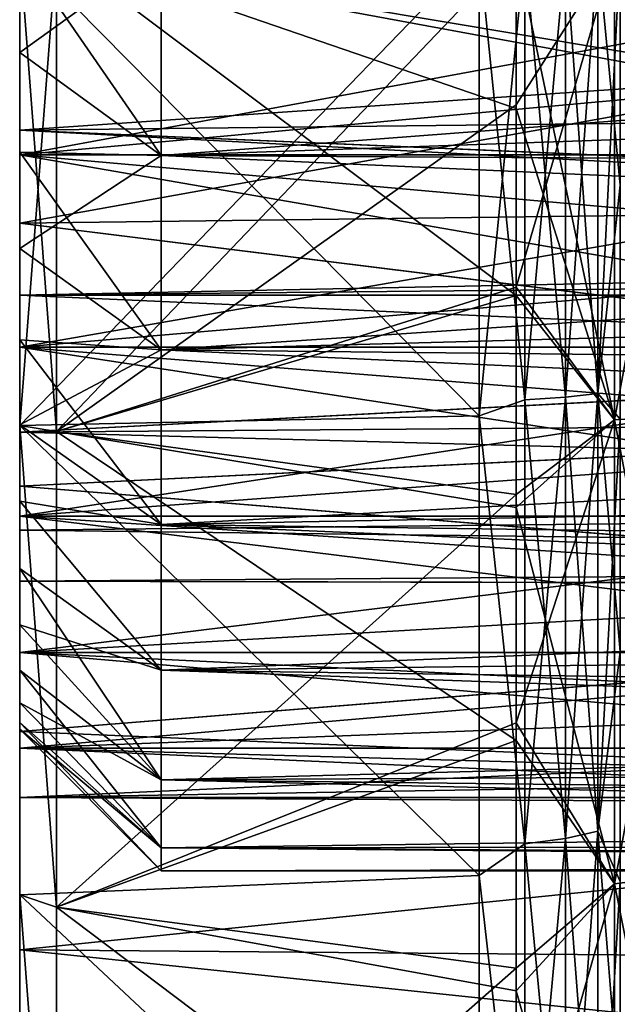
# Model space of a CAD drawing. Header units: metres. Extents: x -62 to 300, y -109 to 109.
# Tile 402 of 656: x -61.74 to -57.52, y 68.86 to 75.81. Entities that reach past the tile are written whole.
import ezdxf

# ---------------------------------------------------------------- set-up
doc = ezdxf.new("R2010")
doc.units = ezdxf.units.M
doc.layers.add('solid_500635', color=7, linetype='CONTINUOUS')

msp = doc.modelspace()

# ---------------------------------------------------------------- linework, layer by layer
at = {"layer": 'solid_500635'}
for points in [[(-53.914402, 75.573769, -1.188635), (-61.739399, 76.300003, -1.144705), (-53.914402, 76.300003, -1.144705)], [(-61.739399, 74.858437, -1.319825), (-61.739399, 76.300003, 3.305295), (-61.739399, 76.300003, -1.144705)], [(-53.914402, 75.573769, -1.188635), (-53.914402, 74.858124, -1.319781), (-61.739399, 76.300003, -1.144705)], [(-61.739399, 74.858437, -1.319825), (-61.739399, 76.300003, -1.144705), (-53.914402, 74.858124, -1.319781)], [(-61.739399, 74.858437, -13.019587), (-53.914402, 76.300003, -13.194705), (-61.739399, 76.300003, -13.194705)], [(-61.739399, 74.858437, -13.019587), (-53.914402, 75.573769, -13.150777), (-53.914402, 76.300003, -13.194705)], [(-61.739399, 74.375862, -17.466415), (-61.739399, 76.300003, -13.194705), (-61.739399, 76.300003, -17.644705)], [(-61.739399, 74.375862, -17.466415), (-61.739399, 74.858437, -13.019587), (-61.739399, 76.300003, -13.194705)], [(-61.739399, 74.375862, 3.127005), (-51.039402, 76.300003, 3.305295), (-61.739399, 76.300003, 3.305295)], [(-61.739399, 74.375862, 3.127005), (-61.739399, 76.300003, 3.305295), (-61.739399, 74.858437, -1.319825)], [(-51.039402, 74.510117, -17.490652), (-61.739399, 76.300003, -17.644705), (-51.039402, 76.300003, -17.644705)], [(-51.039402, 74.510117, -17.490652), (-61.739399, 74.375862, -17.466415), (-61.739399, 76.300003, -17.644705)], [(-51.039402, 74.508575, 3.150974), (-51.039402, 76.300003, 3.305295), (-61.739399, 74.375862, 3.127005)], [(-61.739399, 76.300003, -38.192493), (-61.478928, 76.300003, -39.669704), (-61.478928, 72.902824, -39.491669)], [(-61.739399, 76.300003, -38.192493), (-61.478928, 72.902824, -39.491669), (-61.739399, 72.945847, -38.010635)], [(-61.739399, 72.945847, 23.671227), (-61.478928, 72.902824, 25.152256), (-61.478928, 76.300003, 25.330294)], [(-61.739399, 72.945847, 23.671227), (-61.478928, 76.300003, 25.330294), (-61.739399, 76.300003, 23.853083)], [(-61.739399, 72.945847, -38.010635), (-58.491894, 73.014694, -37.442123), (-58.491894, 76.300003, -37.619869)], [(-61.739399, 76.300003, -38.192493), (-61.739399, 72.945847, -38.010635), (-58.491894, 76.300003, -37.619869)], [(-61.739399, 76.300003, 23.853083), (-58.491894, 76.300003, 23.28046), (-58.491894, 73.014694, 23.102713)], [(-61.739399, 72.945847, 23.671227), (-61.739399, 76.300003, 23.853083), (-58.491894, 73.014694, 23.102713)], [(-61.739399, 76.300003, -2.669705), (-43.239399, 76.300003, -2.669705), (-43.239399, 75.239151, -2.796602)], [(-61.739399, 75.031982, -2.852139), (-61.739399, 76.300003, -2.669705), (-43.239399, 75.239151, -2.796602)], [(-61.739399, 75.031982, -11.487272), (-43.239399, 75.239151, -11.542809), (-43.239399, 76.300003, -11.669705)], [(-61.739399, 76.300003, -11.669705), (-61.739399, 75.031982, -11.487272), (-43.239399, 76.300003, -11.669705)], [(-61.739399, 76.300003, -1.669706), (-61.739399, 76.300003, -2.669705), (-61.739399, 75.031982, -2.852139)], [(-61.739399, 75.581291, -1.716887), (-61.739399, 76.300003, -1.669706), (-61.739399, 75.031982, -2.852139)], [(-61.739399, 75.581291, -12.622523), (-61.739399, 75.031982, -11.487272), (-61.739399, 76.300003, -11.669705)], [(-61.739399, 75.581291, -12.622523), (-61.739399, 76.300003, -11.669705), (-61.739399, 76.300003, -12.669705)], [(-60.739399, 74.853615, -13.506737), (-61.739399, 75.581291, -12.622523), (-61.739399, 76.300003, -12.669705)], [(-60.739399, 76.300003, -13.669705), (-60.739399, 74.853615, -13.506737), (-61.739399, 76.300003, -12.669705)], [(-60.739399, 76.300003, -0.669705), (-61.739399, 76.300003, -1.669706), (-61.739399, 75.581291, -1.716887)], [(-60.739399, 74.853615, -0.832674), (-60.739399, 76.300003, -0.669705), (-61.739399, 75.581291, -1.716887)], [(-61.478928, 72.902824, 25.152256), (-58.231422, 75.211815, 24.739122), (-58.231422, 76.300003, 24.757671)], [(-61.478928, 76.300003, 25.330294), (-61.478928, 72.902824, 25.152256), (-58.231422, 76.300003, 24.757671)], [(-61.478928, 76.300003, -39.669704), (-58.231422, 75.183815, -39.077564), (-58.231422, 73.864304, -39.00404)], [(-61.478928, 72.902824, -39.491669), (-61.478928, 76.300003, -39.669704), (-58.231422, 73.864304, -39.00404)], [(-61.478928, 76.300003, -39.669704), (-58.231422, 76.300003, -39.097084), (-58.231422, 75.183815, -39.077564)], [(-41.739399, 76.300003, -0.669705), (-60.739399, 76.300003, -0.669705), (-60.739399, 74.853615, -0.832674)], [(-41.739399, 75.515602, -0.717233), (-41.739399, 76.300003, -0.669705), (-60.739399, 74.853615, -0.832674)], [(-41.739399, 75.515602, -13.622178), (-60.739399, 74.853615, -13.506737), (-60.739399, 76.300003, -13.669705)], [(-41.739399, 76.300003, -13.669705), (-41.739399, 75.515602, -13.622178), (-60.739399, 76.300003, -13.669705)], [(-58.16885, 76.300003, -37.518108), (-58.491894, 76.300003, -37.619869), (-58.491894, 73.014694, -37.442123)], [(-58.16885, 73.127731, -37.351856), (-58.16885, 76.300003, -37.518108), (-58.491894, 73.014694, -37.442123)], [(-58.16885, 73.127731, 23.012445), (-58.491894, 73.014694, 23.102713), (-58.491894, 76.300003, 23.28046)], [(-58.16885, 76.300003, 23.178698), (-58.16885, 73.127731, 23.012445), (-58.491894, 76.300003, 23.28046)], [(-57.535633, 76.300003, 24.53849), (-58.231422, 76.300003, 24.757671), (-58.231422, 75.211815, 24.739122)], [(-57.535633, 76.300003, 24.53849), (-58.231422, 75.211815, 24.739122), (-58.231422, 73.92247, 24.669025)], [(-57.535633, 72.985588, 24.36479), (-57.535633, 76.300003, 24.53849), (-58.231422, 73.92247, 24.669025)], [(-57.535633, 72.985588, -38.704201), (-58.231422, 75.183815, -39.077564), (-58.231422, 76.300003, -39.097084)], [(-57.535633, 72.985588, -38.704201), (-58.231422, 76.300003, -39.097084), (-57.535633, 76.300003, -38.877903)], [(-57.882275, 76.300003, -37.335697), (-58.16885, 76.300003, -37.518108), (-58.16885, 73.127731, -37.351856)], [(-57.882275, 73.146797, -37.170444), (-57.882275, 76.300003, -37.335697), (-58.16885, 73.127731, -37.351856)], [(-57.882275, 73.146797, 22.831034), (-58.16885, 73.127731, 23.012445), (-58.16885, 76.300003, 23.178698)], [(-57.882275, 76.300003, 22.996286), (-57.882275, 73.146797, 22.831034), (-58.16885, 76.300003, 23.178698)], [(-57.652737, 76.300003, -37.08527), (-57.882275, 76.300003, -37.335697), (-57.882275, 73.146797, -37.170444)], [(-57.652737, 73.172974, -36.921387), (-57.652737, 76.300003, -37.08527), (-57.882275, 73.146797, -37.170444)], [(-57.652737, 73.172974, 22.581978), (-57.882275, 73.146797, 22.831034), (-57.882275, 76.300003, 22.996286)], [(-57.652737, 76.300003, 22.745857), (-57.652737, 73.172974, 22.581978), (-57.882275, 76.300003, 22.996286)], [(-57.652737, 73.172974, -36.921387), (-57.496037, 74.643028, -36.737858), (-57.496037, 76.300003, -36.784248)], [(-57.652737, 73.172974, -36.921387), (-57.496037, 76.300003, -36.784248), (-57.652737, 76.300003, -37.08527)], [(-57.652737, 76.300003, 22.745857), (-57.496037, 76.300003, 22.444836), (-57.496037, 74.643028, 22.398447)], [(-57.652737, 76.300003, 22.745857), (-57.496037, 74.643028, 22.398447), (-57.652737, 73.172974, 22.581978)], [(-57.535633, 72.985588, 24.36479), (-56.918392, 76.300003, 24.145605), (-57.535633, 76.300003, 24.53849)], [(-57.535633, 72.985588, 24.36479), (-56.918392, 73.026657, 23.974056), (-56.918392, 76.300003, 24.145605)], [(-56.918392, 73.026657, -38.313465), (-57.535633, 76.300003, -38.877903), (-56.918392, 76.300003, -38.485016)], [(-57.535633, 72.985588, -38.704201), (-57.535633, 76.300003, -38.877903), (-56.918392, 73.026657, -38.313465)], [(-61.739399, 74.876358, -1.857245), (-61.739399, 75.581291, -1.716887), (-61.739399, 75.031982, -2.852139)], [(-61.739399, 75.581291, -12.622523), (-61.739399, 74.876358, -12.482166), (-61.739399, 75.031982, -11.487272)], [(-60.739399, 74.853615, -0.832674), (-61.739399, 75.581291, -1.716887), (-61.739399, 74.876358, -1.857245)], [(-60.739399, 74.853615, -13.506737), (-61.739399, 74.876358, -12.482166), (-61.739399, 75.581291, -12.622523)], [(-61.739399, 74.858437, -13.019587), (-53.914402, 74.858124, -13.019629), (-53.914402, 75.573769, -13.150777)], [(-41.739399, 74.744392, -0.858692), (-41.739399, 75.515602, -0.717233), (-60.739399, 74.853615, -0.832674)], [(-41.739399, 75.515602, -13.622178), (-41.739399, 74.744392, -13.48072), (-60.739399, 74.853615, -13.506737)], [(-61.739399, 75.031982, -2.852139), (-43.239399, 75.239151, -2.796602), (-43.239399, 74.238449, -3.169705)], [(-61.739399, 75.031982, -11.487272), (-43.339401, 74.238449, -11.169705), (-43.239399, 75.239151, -11.542809)], [(-61.478928, 72.902824, 25.152256), (-58.231422, 73.92247, 24.669025), (-58.231422, 75.211815, 24.739122)], [(-57.535633, 72.985588, -38.704201), (-58.231422, 73.864304, -39.00404), (-58.231422, 75.183815, -39.077564)], [(-61.739399, 75.031982, -2.852139), (-43.239399, 74.238449, -3.169705), (-43.339401, 74.238449, -3.169705)], [(-61.739399, 75.031982, -11.487272), (-61.739399, 73.867455, -10.955489), (-43.339401, 74.238449, -11.169705)], [(-61.739399, 75.031982, -2.852139), (-43.339401, 74.238449, -3.169705), (-43.339401, 74.050293, -3.272423)], [(-61.739399, 73.867455, -3.383921), (-61.739399, 75.031982, -2.852139), (-43.339401, 74.050293, -3.272423)], [(-61.739399, 74.876358, -1.857245), (-61.739399, 75.031982, -2.852139), (-61.739399, 73.867455, -3.383921)], [(-61.739399, 74.195496, -12.251058), (-61.739399, 73.867455, -10.955489), (-61.739399, 75.031982, -11.487272)], [(-61.739399, 74.876358, -12.482166), (-61.739399, 74.195496, -12.251058), (-61.739399, 75.031982, -11.487272)], [(-61.739399, 74.195496, -2.088353), (-61.739399, 74.876358, -1.857245), (-61.739399, 73.867455, -3.383921)], [(-60.739399, 74.853615, -0.832674), (-61.739399, 74.876358, -1.857245), (-61.739399, 74.195496, -2.088353)], [(-60.739399, 73.479759, -13.026003), (-61.739399, 74.195496, -12.251058), (-61.739399, 74.876358, -12.482166)], [(-60.739399, 74.853615, -13.506737), (-60.739399, 73.479759, -13.026003), (-61.739399, 74.876358, -12.482166)], [(-61.739399, 74.858437, -13.019587), (-61.739399, 73.499619, -12.504282), (-53.914402, 74.858124, -13.019629)], [(-61.739399, 74.858437, -1.319825), (-53.914402, 74.163506, -1.536233), (-53.914402, 73.500046, -1.834833)], [(-61.739399, 73.499619, -1.835129), (-61.739399, 74.858437, -1.319825), (-53.914402, 73.500046, -1.834833)], [(-61.739399, 74.858437, -1.319825), (-53.914402, 74.858124, -1.319781), (-53.914402, 74.163506, -1.536233)], [(-61.739399, 74.375862, 3.127005), (-61.739399, 74.858437, -1.319825), (-61.739399, 73.499619, -1.835129)], [(-61.739399, 74.375862, -17.466415), (-61.739399, 73.499619, -12.504282), (-61.739399, 74.858437, -13.019587)], [(-61.739399, 73.499619, -12.504282), (-53.914402, 74.163506, -12.803179), (-53.914402, 74.858124, -13.019629)], [(-60.739399, 73.479759, -1.313408), (-60.739399, 74.853615, -0.832674), (-61.739399, 74.195496, -2.088353)], [(-41.739399, 74.744392, -0.858692), (-60.739399, 74.853615, -0.832674), (-60.739399, 73.479759, -1.313408)], [(-41.739399, 73.995415, -13.247371), (-60.739399, 73.479759, -13.026003), (-60.739399, 74.853615, -13.506737)], [(-41.739399, 74.744392, -13.48072), (-41.739399, 73.995415, -13.247371), (-60.739399, 74.853615, -13.506737)], [(-41.739399, 73.995415, -1.092041), (-41.739399, 74.744392, -0.858692), (-60.739399, 73.479759, -1.313408)], [(-57.652737, 73.172974, 22.581978), (-57.496037, 74.643028, 22.398447), (-57.496037, 72.991203, 22.259413)], [(-57.652737, 73.172974, -36.921387), (-57.496037, 72.991203, -36.598824), (-57.496037, 74.643028, -36.737858)], [(-51.039402, 74.510117, -17.490652), (-51.039402, 73.047134, -17.126839), (-61.739399, 74.375862, -17.466415)], [(-51.039402, 73.045326, 2.786836), (-51.039402, 74.508575, 3.150974), (-61.739399, 74.375862, 3.127005)], [(-61.739399, 74.375862, 3.127005), (-61.739399, 73.499619, -1.835129), (-61.739399, 72.516464, 2.59799)], [(-61.739399, 72.516464, -16.937401), (-61.739399, 73.499619, -12.504282), (-61.739399, 74.375862, -17.466415)], [(-51.039402, 73.047134, -17.126839), (-61.739399, 72.516464, -16.937401), (-61.739399, 74.375862, -17.466415)], [(-51.039402, 73.045326, 2.786836), (-61.739399, 74.375862, 3.127005), (-61.739399, 72.516464, 2.59799)], [(-61.739399, 73.867455, -10.955489), (-43.339401, 74.050293, -11.066988), (-43.339401, 74.238449, -11.169705)], [(-61.739399, 73.550346, -2.406399), (-61.739399, 74.195496, -2.088353), (-61.739399, 73.867455, -3.383921)], [(-61.739399, 74.195496, -12.251058), (-61.739399, 73.550346, -11.933011), (-61.739399, 73.867455, -10.955489)], [(-60.739399, 73.479759, -1.313408), (-61.739399, 74.195496, -2.088353), (-61.739399, 73.550346, -2.406399)], [(-60.739399, 73.479759, -13.026003), (-61.739399, 73.550346, -11.933011), (-61.739399, 74.195496, -12.251058)], [(-61.739399, 73.499619, -12.504282), (-53.914402, 73.500046, -12.504578), (-53.914402, 74.163506, -12.803179)], [(-61.739399, 73.867455, -10.955489), (-43.339401, 73.866676, -10.955063), (-43.339401, 74.050293, -11.066988)], [(-61.739399, 73.867455, -3.383921), (-43.339401, 74.050293, -3.272423), (-43.339401, 73.866676, -3.384348)], [(-41.739399, 73.279526, -1.414131), (-41.739399, 73.995415, -1.092041), (-60.739399, 73.479759, -1.313408)], [(-41.739399, 73.995415, -13.247371), (-41.739399, 73.279526, -12.925281), (-60.739399, 73.479759, -13.026003)], [(-61.739399, 73.867455, -3.383921), (-43.339401, 73.866676, -3.384348), (-43.239399, 73.043175, -4.064468)], [(-61.739399, 72.898956, -4.223043), (-61.739399, 73.867455, -3.383921), (-43.239399, 73.043175, -4.064468)], [(-61.739399, 73.867455, -10.955489), (-61.739399, 72.898956, -10.116368), (-43.339401, 73.866676, -10.955063)], [(-61.739399, 73.550346, -2.406399), (-61.739399, 73.867455, -3.383921), (-61.739399, 72.898956, -4.223043)], [(-61.739399, 72.951691, -11.533054), (-61.739399, 72.898956, -10.116368), (-61.739399, 73.867455, -10.955489)], [(-61.739399, 73.550346, -11.933011), (-61.739399, 72.951691, -11.533054), (-61.739399, 73.867455, -10.955489)], [(-61.739399, 72.898956, -10.116368), (-43.239399, 73.043175, -10.274942), (-43.239399, 73.866676, -10.955063)], [(-61.739399, 72.898956, -10.116368), (-43.239399, 73.866676, -10.955063), (-43.339401, 73.866676, -10.955063)], [(-61.478928, 72.902824, 25.152256), (-58.231422, 72.45742, 24.525593), (-58.231422, 73.92247, 24.669025)], [(-61.478928, 72.902824, -39.491669), (-58.231422, 73.864304, -39.00404), (-58.231422, 72.366951, -38.853905)], [(-57.535633, 72.985588, 24.36479), (-58.231422, 73.92247, 24.669025), (-58.231422, 72.45742, 24.525593)], [(-57.535633, 72.985588, -38.704201), (-58.231422, 72.366951, -38.853905), (-58.231422, 73.864304, -39.00404)], [(-61.739399, 72.951691, -2.806356), (-61.739399, 73.550346, -2.406399), (-61.739399, 72.898956, -4.223043)], [(-60.739399, 73.479759, -1.313408), (-61.739399, 73.550346, -2.406399), (-61.739399, 72.951691, -2.806356)], [(-60.739399, 72.247314, -12.25161), (-61.739399, 72.951691, -11.533054), (-61.739399, 73.550346, -11.933011)], [(-60.739399, 73.479759, -13.026003), (-60.739399, 72.247314, -12.25161), (-61.739399, 73.550346, -11.933011)], [(-61.739399, 72.305069, -11.679775), (-53.914402, 72.877411, -12.128183), (-53.914402, 73.500046, -12.504578)], [(-61.739399, 73.499619, -12.504282), (-61.739399, 72.305069, -11.679775), (-53.914402, 73.500046, -12.504578)], [(-61.739399, 73.499619, -1.835129), (-53.914402, 73.500046, -1.834833), (-53.914402, 72.877411, -2.211228)], [(-61.739399, 73.499619, -1.835129), (-53.914402, 72.877411, -2.211228), (-53.914402, 72.304688, -2.659928)], [(-61.739399, 72.305069, -2.659635), (-61.739399, 73.499619, -1.835129), (-53.914402, 72.304688, -2.659928)], [(-61.739399, 72.516464, 2.59799), (-61.739399, 73.499619, -1.835129), (-61.739399, 72.305069, -2.659635)], [(-61.739399, 72.516464, -16.937401), (-61.739399, 72.305069, -11.679775), (-61.739399, 73.499619, -12.504282)], [(-60.739399, 72.247314, -2.087801), (-60.739399, 73.479759, -1.313408), (-61.739399, 72.951691, -2.806356)], [(-41.739399, 73.279526, -1.414131), (-60.739399, 73.479759, -1.313408), (-60.739399, 72.247314, -2.087801)], [(-41.739399, 72.607285, -12.518865), (-60.739399, 72.247314, -12.25161), (-60.739399, 73.479759, -13.026003)], [(-41.739399, 73.279526, -12.925281), (-41.739399, 72.607285, -12.518865), (-60.739399, 73.479759, -13.026003)], [(-41.739399, 72.607285, -1.820546), (-41.739399, 73.279526, -1.414131), (-60.739399, 72.247314, -2.087801)], [(-57.652737, 73.172974, -36.921387), (-57.882275, 73.146797, -37.170444), (-57.882275, 70.028137, -36.676498)], [(-57.652737, 70.080208, -36.431541), (-57.652737, 73.172974, -36.921387), (-57.882275, 70.028137, -36.676498)], [(-57.652737, 73.172974, 22.581978), (-57.652737, 70.080208, 22.092131), (-57.882275, 73.146797, 22.831034)], [(-57.652737, 73.172974, 22.581978), (-57.496037, 72.991203, 22.259413), (-57.496037, 71.349907, 22.028202)], [(-57.652737, 73.172974, 22.581978), (-57.496037, 71.349907, 22.028202), (-57.652737, 70.080208, 22.092131)], [(-57.652737, 70.080208, -36.431541), (-57.496037, 72.991203, -36.598824), (-57.652737, 73.172974, -36.921387)], [(-58.16885, 69.990211, -36.854923), (-58.16885, 73.127731, -37.351856), (-58.491894, 73.014694, -37.442123)], [(-58.16885, 73.127731, 23.012445), (-58.16885, 69.990211, 22.515512), (-58.491894, 73.014694, 23.102713)], [(-57.882275, 73.146797, -37.170444), (-58.16885, 73.127731, -37.351856), (-58.16885, 69.990211, -36.854923)], [(-57.882275, 70.028137, -36.676498), (-57.882275, 73.146797, -37.170444), (-58.16885, 69.990211, -36.854923)], [(-57.882275, 73.146797, 22.831034), (-57.882275, 70.028137, 22.337086), (-58.16885, 73.127731, 23.012445)], [(-57.882275, 70.028137, 22.337086), (-58.16885, 69.990211, 22.515512), (-58.16885, 73.127731, 23.012445)], [(-57.652737, 70.080208, 22.092131), (-57.882275, 70.028137, 22.337086), (-57.882275, 73.146797, 22.831034)], [(-51.039402, 73.047134, -17.126839), (-51.039402, 71.643333, -16.552727), (-61.739399, 72.516464, -16.937401)], [(-51.039402, 71.641914, 2.21261), (-51.039402, 73.045326, 2.786836), (-61.739399, 72.516464, 2.59799)], [(-61.739399, 72.898956, -4.223043), (-43.239399, 73.043175, -4.064468), (-43.239399, 72.402885, -4.919705)], [(-61.739399, 72.898956, -10.116368), (-43.239399, 72.402885, -9.419705), (-43.239399, 73.043175, -10.274942)], [(-57.535633, 72.985588, -38.704201), (-56.918392, 73.026657, -38.313465), (-56.918392, 69.789185, -37.800701)], [(-57.535633, 69.707497, 23.845591), (-56.918392, 69.789185, 23.46129), (-56.918392, 73.026657, 23.974056)], [(-57.535633, 72.985588, 24.36479), (-57.535633, 69.707497, 23.845591), (-56.918392, 73.026657, 23.974056)], [(-61.739399, 72.945847, -38.010635), (-58.491894, 69.768311, -36.911083), (-58.491894, 73.014694, -37.442123)], [(-61.739399, 72.945847, 23.671227), (-58.491894, 73.014694, 23.102713), (-58.491894, 69.768303, 22.571672)], [(-58.16885, 69.990211, -36.854923), (-58.491894, 73.014694, -37.442123), (-58.491894, 69.768311, -36.911083)], [(-58.16885, 69.990211, 22.515512), (-58.491894, 69.768303, 22.571672), (-58.491894, 73.014694, 23.102713)], [(-57.535633, 72.985588, 24.36479), (-58.231422, 72.45742, 24.525593), (-58.231422, 70.845177, 24.28824)], [(-57.535633, 72.985588, 24.36479), (-58.231422, 70.845177, 24.28824), (-57.535633, 69.707497, 23.845591)], [(-57.535633, 69.707497, -38.185001), (-58.231422, 72.366951, -38.853905), (-57.535633, 72.985588, -38.704201)], [(-57.652737, 70.080208, -36.431541), (-57.496037, 71.349915, -36.367615), (-57.496037, 72.991203, -36.598824)], [(-57.535633, 69.707497, -38.185001), (-57.535633, 72.985588, -38.704201), (-56.918392, 69.789185, -37.800701)], [(-61.739399, 72.410675, -3.280931), (-61.739399, 72.951691, -2.806356), (-61.739399, 72.898956, -4.223043)], [(-61.739399, 72.951691, -11.533054), (-61.739399, 72.410675, -11.058479), (-61.739399, 72.898956, -10.116368)], [(-60.739399, 72.247314, -2.087801), (-61.739399, 72.951691, -2.806356), (-61.739399, 72.410675, -3.280931)], [(-60.739399, 72.247314, -12.25161), (-61.739399, 72.410675, -11.058479), (-61.739399, 72.951691, -11.533054)], [(-61.739399, 72.945847, -38.010635), (-61.478928, 72.902824, -39.491669), (-61.478928, 69.54287, -38.959503)], [(-61.739399, 72.945847, -38.010635), (-61.478928, 69.54287, -38.959503), (-61.739399, 69.63102, -37.467197)], [(-61.739399, 72.945847, 23.671227), (-61.478928, 69.54287, 24.620092), (-61.478928, 72.902824, 25.152256)], [(-61.739399, 69.63102, 23.127787), (-61.478928, 69.54287, 24.620092), (-61.739399, 72.945847, 23.671227)], [(-61.739399, 72.945847, -38.010635), (-61.739399, 69.63102, -37.467197), (-58.491894, 69.768311, -36.911083)], [(-61.739399, 69.63102, 23.127787), (-61.739399, 72.945847, 23.671227), (-58.491894, 69.768303, 22.571672)], [(-61.739399, 72.206703, -5.30046), (-61.739399, 72.898956, -4.223043), (-43.239399, 72.402885, -4.919705)], [(-61.739399, 72.898956, -10.116368), (-61.739399, 72.206703, -9.038951), (-43.239399, 72.402885, -9.419705)], [(-61.739399, 72.410675, -3.280931), (-61.739399, 72.898956, -4.223043), (-61.739399, 72.206703, -5.30046)], [(-61.739399, 72.410675, -11.058479), (-61.739399, 72.206703, -9.038951), (-61.739399, 72.898956, -10.116368)], [(-61.478928, 72.902824, 25.152256), (-61.478928, 69.54287, 24.620092), (-58.231422, 72.45742, 24.525593)], [(-61.478928, 72.902824, -39.491669), (-58.231422, 72.366951, -38.853905), (-58.231422, 70.720459, -38.60577)], [(-61.478928, 69.54287, -38.959503), (-61.478928, 72.902824, -39.491669), (-58.231422, 70.720459, -38.60577)], [(-61.739399, 72.305069, -11.679775), (-53.914402, 72.304688, -11.679482), (-53.914402, 72.877411, -12.128183)], [(-41.739399, 71.989586, -2.3046), (-41.739399, 72.607285, -1.820546), (-60.739399, 72.247314, -2.087801)], [(-41.739399, 72.607285, -12.518865), (-41.739399, 71.989586, -12.034811), (-60.739399, 72.247314, -12.25161)], [(-61.739399, 72.516464, 2.59799), (-61.739399, 72.305069, -2.659635), (-61.739399, 71.341568, -3.747273)], [(-61.739399, 72.516464, 2.59799), (-61.739399, 71.341568, -3.747273), (-61.739399, 70.785614, 1.736141)], [(-61.739399, 70.785614, -16.075552), (-61.739399, 72.305069, -11.679775), (-61.739399, 72.516464, -16.937401)], [(-51.039402, 71.643333, -16.552727), (-61.739399, 70.785614, -16.075552), (-61.739399, 72.516464, -16.937401)], [(-51.039402, 71.641914, 2.21261), (-61.739399, 72.516464, 2.59799), (-61.739399, 70.785614, 1.736141)], [(-61.739399, 71.936577, -3.821644), (-61.739399, 72.410675, -3.280931), (-61.739399, 72.206703, -5.30046)], [(-61.739399, 72.410675, -11.058479), (-61.739399, 71.936577, -10.517767), (-61.739399, 72.206703, -9.038951)], [(-60.739399, 71.218094, -3.117022), (-61.739399, 72.410675, -3.280931), (-61.739399, 71.936577, -3.821644)], [(-60.739399, 71.218094, -3.117022), (-60.739399, 72.247314, -2.087801), (-61.739399, 72.410675, -3.280931)], [(-60.739399, 71.218094, -11.222389), (-61.739399, 71.936577, -10.517767), (-61.739399, 72.410675, -11.058479)], [(-60.739399, 72.247314, -12.25161), (-60.739399, 71.218094, -11.222389), (-61.739399, 72.410675, -11.058479)], [(-61.739399, 72.206703, -5.30046), (-43.239399, 72.402885, -4.919705), (-43.239399, 71.982376, -5.901832)], [(-61.739399, 72.206703, -9.038951), (-43.239399, 71.982376, -8.437579), (-43.239399, 72.402885, -9.419705)], [(-61.478928, 69.54287, 24.620092), (-58.231422, 70.845177, 24.28824), (-58.231422, 72.45742, 24.525593)], [(-57.535633, 69.707497, -38.185001), (-58.231422, 70.720459, -38.60577), (-58.231422, 72.366951, -38.853905)], [(-61.739399, 72.305069, -11.679775), (-61.739399, 71.341568, -10.592138), (-53.914402, 72.304688, -11.679482)], [(-61.739399, 72.305069, -2.659635), (-53.914402, 71.790222, -3.174392), (-53.914402, 71.341522, -3.747115)], [(-61.739399, 71.341568, -3.747273), (-61.739399, 72.305069, -2.659635), (-53.914402, 71.341522, -3.747115)], [(-61.739399, 72.305069, -2.659635), (-53.914402, 72.304688, -2.659928), (-53.914402, 71.790222, -3.174392)], [(-61.739399, 70.785614, -16.075552), (-61.739399, 71.341568, -10.592138), (-61.739399, 72.305069, -11.679775)], [(-61.739399, 71.341568, -10.592138), (-53.914402, 71.790222, -11.165019), (-53.914402, 72.304688, -11.679482)], [(-61.739399, 71.845894, -6.52892), (-61.739399, 72.206703, -5.30046), (-43.239399, 71.982376, -5.901832)], [(-61.739399, 72.206703, -9.038951), (-61.739399, 71.845894, -7.810492), (-43.239399, 71.982376, -8.437579)], [(-61.739399, 71.936577, -3.821644), (-61.739399, 72.206703, -5.30046), (-61.739399, 71.845894, -6.52892)], [(-61.739399, 71.936577, -10.517767), (-61.739399, 71.845894, -7.810492), (-61.739399, 72.206703, -9.038951)], [(-41.739399, 71.989586, -2.3046), (-60.739399, 72.247314, -2.087801), (-60.739399, 71.218094, -3.117022)], [(-41.739399, 71.434898, -11.48012), (-60.739399, 71.218094, -11.222389), (-60.739399, 72.247314, -12.25161)], [(-41.739399, 71.989586, -12.034811), (-41.739399, 71.434898, -11.48012), (-60.739399, 72.247314, -12.25161)], [(-61.739399, 71.845894, -6.52892), (-43.239399, 71.982376, -5.901832), (-43.239399, 71.805122, -6.955062)], [(-61.739399, 71.845894, -7.810492), (-43.339401, 71.805122, -7.384348), (-43.239399, 71.982376, -8.437579)], [(-41.739399, 71.434898, -2.859291), (-41.739399, 71.989586, -2.3046), (-60.739399, 71.218094, -3.117022)], [(-61.739399, 71.537079, -9.919934), (-61.739399, 71.936577, -3.821644), (-61.739399, 71.845894, -6.52892)], [(-61.739399, 71.936577, -10.517767), (-61.739399, 71.537079, -9.919934), (-61.739399, 71.845894, -7.810492)], [(-61.739399, 71.537079, -9.919934), (-61.739399, 71.537079, -4.419477), (-61.739399, 71.936577, -3.821644)], [(-60.739399, 71.218094, -3.117022), (-61.739399, 71.936577, -3.821644), (-61.739399, 71.537079, -4.419477)], [(-60.739399, 70.443703, -9.98995), (-61.739399, 71.537079, -9.919934), (-61.739399, 71.936577, -10.517767)], [(-60.739399, 71.218094, -11.222389), (-60.739399, 70.443703, -9.98995), (-61.739399, 71.936577, -10.517767)], [(-61.739399, 71.845894, -6.52892), (-43.239399, 71.805122, -6.955062), (-43.339401, 71.805122, -6.955062)], [(-61.739399, 71.845894, -6.52892), (-43.339401, 71.800003, -7.169705), (-43.339401, 71.805122, -7.384348)], [(-61.739399, 71.845894, -7.810492), (-61.739399, 71.845894, -6.52892), (-43.339401, 71.805122, -7.384348)], [(-61.739399, 71.845894, -6.52892), (-43.339401, 71.805122, -6.955062), (-43.339401, 71.800003, -7.169705)], [(-61.739399, 71.537079, -9.919934), (-61.739399, 71.845894, -6.52892), (-61.739399, 71.845894, -7.810492)], [(-61.739399, 71.341568, -10.592138), (-53.914402, 71.341522, -10.592296), (-53.914402, 71.790222, -11.165019)], [(-51.039402, 71.643333, -16.552727), (-51.039402, 70.335327, -15.780643), (-61.739399, 70.785614, -16.075552)], [(-51.039402, 70.334183, 1.440442), (-51.039402, 71.641914, 2.21261), (-61.739399, 70.785614, 1.736141)], [(-61.739399, 71.218811, -9.274772), (-61.739399, 71.218811, -5.06464), (-61.739399, 71.537079, -4.419477)], [(-60.739399, 70.443703, -4.349461), (-61.739399, 71.537079, -4.419477), (-61.739399, 71.218811, -5.06464)], [(-61.739399, 71.537079, -9.919934), (-61.739399, 71.218811, -9.274772), (-61.739399, 71.537079, -4.419477)], [(-60.739399, 70.443703, -4.349461), (-60.739399, 71.218094, -3.117022), (-61.739399, 71.537079, -4.419477)], [(-60.739399, 70.443703, -9.98995), (-61.739399, 71.218811, -9.274772), (-61.739399, 71.537079, -9.919934)], [(-41.739399, 70.950844, -3.476987), (-41.739399, 71.434898, -2.859291), (-60.739399, 71.218094, -3.117022)], [(-41.739399, 71.434898, -11.48012), (-41.739399, 70.950844, -10.862424), (-60.739399, 71.218094, -11.222389)], [(-61.739399, 71.341568, -10.592138), (-61.739399, 70.66642, -9.305897), (-53.914402, 71.341522, -10.592296)], [(-61.739399, 71.341568, -3.747273), (-53.914402, 70.965126, -4.369748), (-53.914402, 70.666527, -5.033211)], [(-61.739399, 70.66642, -5.033514), (-61.739399, 71.341568, -3.747273), (-53.914402, 70.666527, -5.033211)], [(-61.739399, 71.341568, -3.747273), (-53.914402, 71.341522, -3.747115), (-53.914402, 70.965126, -4.369748)], [(-61.739399, 70.785614, 1.736141), (-61.739399, 71.341568, -3.747273), (-61.739399, 70.66642, -5.033514)], [(-61.739399, 70.785614, -16.075552), (-61.739399, 70.66642, -9.305897), (-61.739399, 71.341568, -10.592138)], [(-61.739399, 70.66642, -9.305897), (-53.914402, 70.965126, -9.969663), (-53.914402, 71.341522, -10.592296)], [(-57.652737, 70.080208, -36.431541), (-57.496037, 69.724411, -36.045002), (-57.496037, 71.349915, -36.367615)], [(-57.652737, 70.080208, 22.092131), (-57.496037, 71.349907, 22.028202), (-57.496037, 69.724403, 21.705587)], [(-61.739399, 70.98735, -8.592953), (-61.739399, 70.98735, -5.746458), (-61.739399, 71.218811, -5.06464)], [(-60.739399, 70.443703, -4.349461), (-61.739399, 71.218811, -5.06464), (-61.739399, 70.98735, -5.746458)], [(-61.739399, 71.218811, -9.274772), (-61.739399, 70.98735, -8.592953), (-61.739399, 71.218811, -5.06464)], [(-60.739399, 69.962967, -8.616092), (-61.739399, 70.98735, -8.592953), (-61.739399, 71.218811, -9.274772)], [(-60.739399, 70.443703, -9.98995), (-60.739399, 69.962967, -8.616092), (-61.739399, 71.218811, -9.274772)], [(-41.739399, 70.950844, -3.476987), (-60.739399, 71.218094, -3.117022), (-60.739399, 70.443703, -4.349461)], [(-41.739399, 70.544426, -10.190179), (-60.739399, 70.443703, -9.98995), (-60.739399, 71.218094, -11.222389)], [(-41.739399, 70.950844, -10.862424), (-41.739399, 70.544426, -10.190179), (-60.739399, 71.218094, -11.222389)], [(-61.739399, 70.847069, -7.887237), (-61.739399, 70.847069, -6.452174), (-61.739399, 70.98735, -5.746458)], [(-60.739399, 69.962967, -5.72332), (-61.739399, 70.98735, -5.746458), (-61.739399, 70.847069, -6.452174)], [(-61.739399, 70.98735, -8.592953), (-61.739399, 70.847069, -7.887237), (-61.739399, 70.98735, -5.746458)], [(-60.739399, 69.962967, -5.72332), (-60.739399, 70.443703, -4.349461), (-61.739399, 70.98735, -5.746458)], [(-60.739399, 69.962967, -8.616092), (-61.739399, 70.847069, -7.887237), (-61.739399, 70.98735, -8.592953)], [(-61.739399, 70.66642, -9.305897), (-53.914402, 70.666527, -9.3062), (-53.914402, 70.965126, -9.969663)], [(-41.739399, 70.544426, -4.149231), (-41.739399, 70.950844, -3.476987), (-60.739399, 70.443703, -4.349461)], [(-61.739399, 70.847069, -7.887237), (-61.739399, 70.800095, -7.169705), (-61.739399, 70.847069, -6.452174)], [(-60.739399, 69.962967, -5.72332), (-61.739399, 70.847069, -6.452174), (-61.739399, 70.800095, -7.169705)], [(-60.739399, 69.800003, -7.169705), (-61.739399, 70.800095, -7.169705), (-61.739399, 70.847069, -7.887237)], [(-60.739399, 69.962967, -8.616092), (-60.739399, 69.800003, -7.169705), (-61.739399, 70.847069, -7.887237)], [(-60.739399, 69.800003, -7.169705), (-60.739399, 69.962967, -5.72332), (-61.739399, 70.800095, -7.169705)], [(-61.478928, 69.54287, 24.620092), (-58.231422, 69.112549, 23.938137), (-58.231422, 70.845177, 24.28824)], [(-57.535633, 69.707497, 23.845591), (-58.231422, 70.845177, 24.28824), (-58.231422, 69.112549, 23.938137)], [(-61.739399, 70.785614, 1.736141), (-61.739399, 70.66642, -5.033514), (-61.739399, 70.319077, -6.443048)], [(-61.739399, 70.785614, 1.736141), (-61.739399, 70.319077, -6.443048), (-61.739399, 69.242676, -14.910357)], [(-61.739399, 69.242676, -14.910357), (-61.739399, 70.66642, -9.305897), (-61.739399, 70.785614, -16.075552)], [(-51.039402, 70.335327, -15.780643), (-61.739399, 69.242676, -14.910357), (-61.739399, 70.785614, -16.075552)], [(-61.739399, 70.785614, 1.736141), (-61.739399, 69.242676, -14.910357), (-61.739399, 69.242676, 0.570947)], [(-51.039402, 70.334183, 1.440442), (-61.739399, 70.785614, 1.736141), (-61.739399, 69.242676, 0.570947)], [(-61.739399, 70.319077, -7.896363), (-53.914402, 70.450073, -8.611583), (-53.914402, 70.666527, -9.3062)], [(-61.739399, 70.66642, -9.305897), (-61.739399, 70.319077, -7.896363), (-53.914402, 70.666527, -9.3062)], [(-61.739399, 70.66642, -5.033514), (-53.914402, 70.666527, -5.033211), (-53.914402, 70.450073, -5.727829)], [(-61.739399, 70.66642, -5.033514), (-53.914402, 70.450073, -5.727829), (-53.914402, 70.318932, -6.443472)], [(-61.739399, 70.319077, -6.443048), (-61.739399, 70.66642, -5.033514), (-53.914402, 70.318932, -6.443472)], [(-61.739399, 69.242676, -14.910357), (-61.739399, 70.319077, -7.896363), (-61.739399, 70.66642, -9.305897)], [(-61.478928, 69.54287, -38.959503), (-58.231422, 70.720459, -38.60577), (-58.231422, 68.952011, -38.240021)], [(-57.535633, 69.707497, -38.185001), (-58.231422, 68.952011, -38.240021), (-58.231422, 70.720459, -38.60577)], [(-41.739399, 70.222336, -4.86512), (-41.739399, 70.544426, -4.149231), (-60.739399, 70.443703, -4.349461)], [(-41.739399, 70.544426, -10.190179), (-41.739399, 70.222336, -9.474291), (-60.739399, 70.443703, -9.98995)], [(-61.739399, 70.319077, -7.896363), (-53.914402, 70.318932, -7.895939), (-53.914402, 70.450073, -8.611583)], [(-41.739399, 70.222336, -4.86512), (-60.739399, 70.443703, -4.349461), (-60.739399, 69.962967, -5.72332)], [(-41.739399, 69.988983, -8.725313), (-60.739399, 69.962967, -8.616092), (-60.739399, 70.443703, -9.98995)], [(-41.739399, 70.222336, -9.474291), (-41.739399, 69.988983, -8.725313), (-60.739399, 70.443703, -9.98995)], [(-51.039402, 70.335327, -15.780643), (-51.039402, 69.153946, -14.828657), (-61.739399, 69.242676, -14.910357)], [(-51.039402, 69.153084, 0.488442), (-51.039402, 70.334183, 1.440442), (-61.739399, 69.242676, 0.570947)], [(-61.739399, 70.319077, -6.443048), (-53.914402, 70.275002, -7.169705), (-53.914402, 70.318932, -7.895939)], [(-61.739399, 70.319077, -7.896363), (-61.739399, 70.319077, -6.443048), (-53.914402, 70.318932, -7.895939)], [(-61.739399, 70.319077, -6.443048), (-53.914402, 70.318932, -6.443472), (-53.914402, 70.275002, -7.169705)], [(-61.739399, 69.242676, -14.910357), (-61.739399, 70.319077, -6.443048), (-61.739399, 70.319077, -7.896363)], [(-41.739399, 69.988983, -5.614098), (-41.739399, 70.222336, -4.86512), (-60.739399, 69.962967, -5.72332)], [(-57.652737, 70.080208, -36.431541), (-57.882275, 70.028137, -36.676498), (-57.882275, 66.978195, -35.859268)], [(-57.652737, 67.05558, -35.621098), (-57.652737, 70.080208, -36.431541), (-57.882275, 66.978195, -35.859268)], [(-57.652737, 70.080208, 22.092131), (-57.652737, 67.05558, 21.281687), (-57.882275, 70.028137, 22.337086)], [(-57.652737, 70.080208, 22.092131), (-57.496037, 69.724403, 21.705587), (-57.496037, 68.117935, 21.292109)], [(-57.652737, 70.080208, 22.092131), (-57.496037, 68.117935, 21.292109), (-57.652737, 67.05558, 21.281687)], [(-57.652737, 67.05558, -35.621098), (-57.496037, 69.724411, -36.045002), (-57.652737, 70.080208, -36.431541)], [(-41.739399, 69.847488, -6.385824), (-41.739399, 69.988983, -5.614098), (-60.739399, 69.962967, -5.72332)], [(-41.739399, 69.988983, -8.725313), (-41.739399, 69.847488, -7.953587), (-60.739399, 69.962967, -8.616092)], [(-41.739399, 69.847488, -6.385824), (-60.739399, 69.962967, -5.72332), (-60.739399, 69.800003, -7.169705)], [(-41.739399, 69.800003, -7.169705), (-60.739399, 69.800003, -7.169705), (-60.739399, 69.962967, -8.616092)], [(-41.739399, 69.847488, -7.953587), (-41.739399, 69.800003, -7.169705), (-60.739399, 69.962967, -8.616092)], [(-58.16885, 66.921829, -36.032753), (-58.16885, 69.990211, -36.854923), (-58.491894, 69.768311, -36.911083)], [(-58.16885, 69.990211, 22.515512), (-58.16885, 66.921829, 21.69334), (-58.491894, 69.768303, 22.571672)], [(-57.882275, 70.028137, -36.676498), (-58.16885, 69.990211, -36.854923), (-58.16885, 66.921829, -36.032753)], [(-57.882275, 66.978195, -35.859268), (-57.882275, 70.028137, -36.676498), (-58.16885, 66.921829, -36.032753)], [(-57.882275, 70.028137, 22.337086), (-57.882275, 66.978195, 21.519857), (-58.16885, 69.990211, 22.515512)], [(-57.882275, 66.978195, 21.519857), (-58.16885, 66.921829, 21.69334), (-58.16885, 69.990211, 22.515512)], [(-57.652737, 67.05558, 21.281687), (-57.882275, 66.978195, 21.519857), (-57.882275, 70.028137, 22.337086)], [(-41.739399, 69.800003, -7.169705), (-41.739399, 69.847488, -6.385824), (-60.739399, 69.800003, -7.169705)], [(-61.739399, 69.63102, -37.467197), (-58.491894, 66.593651, -36.031433), (-58.491894, 69.768311, -36.911083)], [(-61.739399, 69.63102, 23.127787), (-58.491894, 69.768303, 22.571672), (-58.491894, 66.593765, 21.69206)], [(-58.16885, 66.921829, -36.032753), (-58.491894, 69.768311, -36.911083), (-58.491894, 66.593651, -36.031433)], [(-58.16885, 66.921829, 21.69334), (-58.491894, 66.593765, 21.69206), (-58.491894, 69.768303, 22.571672)], [(-57.535633, 69.707497, -38.185001), (-56.918392, 69.789185, -37.800701), (-56.918392, 66.623039, -36.952335)], [(-57.535633, 66.501625, 22.986582), (-56.918392, 66.623039, 22.612925), (-56.918392, 69.789185, 23.46129)], [(-57.535633, 69.707497, 23.845591), (-57.535633, 66.501625, 22.986582), (-56.918392, 69.789185, 23.46129)], [(-57.535633, 69.707497, 23.845591), (-58.231422, 69.112549, 23.938137), (-58.231422, 67.288651, 23.459578)], [(-57.535633, 69.707497, 23.845591), (-58.231422, 67.288651, 23.459578), (-57.535633, 66.501625, 22.986582)], [(-57.535633, 66.501625, -37.325993), (-58.231422, 68.952011, -38.240021), (-57.535633, 69.707497, -38.185001)], [(-57.652737, 67.05558, -35.621098), (-57.496037, 68.117905, -35.631508), (-57.496037, 69.724411, -36.045002)], [(-57.535633, 66.501625, -37.325993), (-57.535633, 69.707497, -38.185001), (-56.918392, 66.623039, -36.952335)], [(-61.739399, 69.63102, -37.467197), (-61.478928, 69.54287, -38.959503), (-61.478928, 66.25695, -38.079041)], [(-61.739399, 69.63102, -37.467197), (-61.478928, 66.25695, -38.079041), (-61.739399, 66.394379, -36.56855)], [(-61.739399, 69.63102, 23.127787), (-61.478928, 66.25695, 23.739632), (-61.478928, 69.54287, 24.620092)], [(-61.739399, 66.394379, 22.229137), (-61.478928, 66.25695, 23.739632), (-61.739399, 69.63102, 23.127787)], [(-61.739399, 69.63102, -37.467197), (-61.739399, 66.394379, -36.56855), (-58.491894, 66.593651, -36.031433)], [(-61.739399, 66.394379, 22.229137), (-61.739399, 69.63102, 23.127787), (-58.491894, 66.593765, 21.69206)], [(-61.478928, 69.54287, 24.620092), (-61.478928, 66.25695, 23.739632), (-58.231422, 69.112549, 23.938137)], [(-61.478928, 69.54287, -38.959503), (-58.231422, 68.952011, -38.240021), (-58.231422, 67.091621, -37.74033)], [(-61.478928, 66.25695, -38.079041), (-61.478928, 69.54287, -38.959503), (-58.231422, 67.091621, -37.74033)], [(-61.739399, 69.242676, 0.570947), (-61.739399, 69.242676, -14.910357), (-61.739399, 67.940468, -13.481859)], [(-51.039402, 68.12265, -13.716196), (-61.739399, 67.940468, -13.481859), (-61.739399, 69.242676, -14.910357)], [(-51.039402, 69.153946, -14.828657), (-51.039402, 68.12265, -13.716196), (-61.739399, 69.242676, -14.910357)], [(-61.739399, 69.242676, 0.570947), (-61.739399, 67.940468, -13.481859), (-61.739399, 67.940468, -0.857552)], [(-51.039402, 69.153084, 0.488442), (-61.739399, 69.242676, 0.570947), (-61.739399, 67.940468, -0.857552)], [(-51.039402, 68.12207, -0.623939), (-51.039402, 69.153084, 0.488442), (-61.739399, 67.940468, -0.857552)], [(-61.478928, 66.25695, 23.739632), (-58.231422, 67.288651, 23.459578), (-58.231422, 69.112549, 23.938137)], [(-57.535633, 66.501625, -37.325993), (-58.231422, 67.091621, -37.74033), (-58.231422, 68.952011, -38.240021)]]:
    msp.add_3dface(points, dxfattribs=at)

doc.saveas('drawing.dxf')
